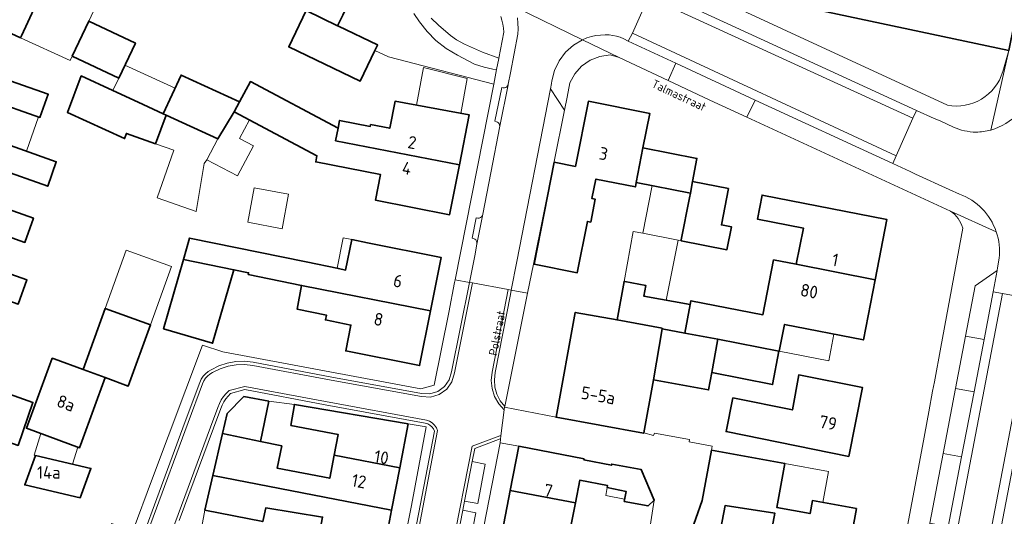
# Model space of a CAD drawing. Header units: metres. Extents: x 149984 to 156489, y 469398 to 478068.
# Tile 505 of 656: x 154183 to 154288, y 473542 to 473595. Entities that reach past the tile are written whole.
import ezdxf
from ezdxf.enums import TextEntityAlignment as Align

# ---------------------------------------------------------------- set-up
doc = ezdxf.new("R2010")
doc.units = ezdxf.units.M
doc.header["$LTSCALE"] = 0.75
for name, color, linetype, lineweight in [('B-WE-OG-BEBOUWING-GV', 6, 'Continuous', 35), ('B-WE-OG-BEBOUWING-T18', 1, 'Continuous', 18), ('B-WE-OG-BEBOUWING_LUIFEL-GV', 6, 'Continuous', 18), ('B-WE-OG-BEBOUWING_OVERBOUWING-GV', 6, 'Continuous', 18), ('B-WE-OG-TERREIN_BEGROEID-GV', 252, 'Continuous', 18), ('B-WE-OG-TERREIN_ERF-GV', 252, 'Continuous', 18), ('B-WE-OG-TOPOGRAFIE-T18', 7, 'Continuous', 18), ('B-WE-VH-OPENVERHARDING_BETONSTRAATSTEEN-GV', 252, 'Continuous', 18), ('B-WE-VH-OPENVERHARDING_STRAATBAKSTEEN-GV', 252, 'Continuous', 18), ('B-WE-VH-OPENVERHARDING_TEGEL-GV', 252, 'Continuous', 18)]:
    doc.layers.add(name, color=color, linetype=linetype, lineweight=lineweight)
doc.styles.add('NLCS-ISO-M500-T18', font='NLCS-ISO.ttf', dxfattribs={"height": 0.9})
doc.styles.add('NLCS-ISO-M750-T18', font='NLCS-ISO.ttf', dxfattribs={"height": 1.35})

msp = doc.modelspace()

# ---------------------------------------------------------------- linework, layer by layer
at = {"layer": 'B-WE-OG-BEBOUWING-GV', "flags": 128}
for points in [[(154290.895, 473602.447), (154267.88, 473607.344), (154266.187, 473598.87), (154265.658, 473596.222), (154288.666, 473591.349)], [(154183.078, 473592.708), (154183.168, 473592.903), (154185.419, 473597.799), (154185.543, 473598.063), (154185.761, 473598.531), (154180.45, 473601.008), (154179.41, 473598.779), (154177.726, 473595.169)], [(154215.044, 473598.6), (154213.6, 473595.61), (154216.954, 473593.995), (154217.496, 473595.119), (154218.386, 473596.966)], [(154217.059, 473593.944), (154216.969, 473593.988), (154216.954, 473593.995), (154213.6, 473595.61), (154211.724, 473591.725), (154219.349, 473588.054), (154220.929, 473591.337), (154221.21, 473591.92), (154221.22, 473591.941)], [(154188.584, 473590.726), (154193.572, 473588.374), (154195.348, 473592.14), (154190.36, 473594.492)], [(154178.578, 473582.399), (154179.868, 473586.045), (154185.157, 473584.19), (154186.036, 473586.671), (154173.329, 473591.139), (154171.171, 473585.004)], [(154198.641, 473584.45), (154198.334, 473584.591), (154195.661, 473585.822), (154192.956, 473587.068), (154189.569, 473588.628), (154188.096, 473584.74), (154194.188, 473581.935), (154194.395, 473582.481), (154197.482, 473581.392)], [(154205.908, 473584.792), (154206.469, 473585.848), (154200.235, 473588.719), (154198.334, 473584.591), (154198.641, 473584.45), (154204.167, 473581.904)], [(154229.964, 473579.135), (154216.739, 473581.697), (154217, 473583.049), (154207.629, 473588.031), (154206.469, 473585.848), (154205.908, 473584.792), (154214.741, 473580.097), (154214.614, 473579.45), (154221.548, 473578.089), (154221.012, 473575.356), (154228.912, 473573.803)], [(154216.739, 473581.697), (154229.964, 473579.135), (154231.015, 473584.467), (154223.089, 473585.931), (154222.519, 473583.036), (154220.478, 473583.437), (154220.439, 473583.242), (154217.163, 473583.886), (154217, 473583.049)], [(154248.85, 473577.259), (154249.561, 473580.962), (154250.285, 473584.631), (154243.733, 473585.926), (154242.358, 473578.965), (154240.1, 473579.407), (154237.946, 473568.507), (154242.557, 473567.596), (154243.643, 473573.09), (154243.996, 473573.02), (154244.477, 473575.453), (154244.123, 473575.523), (154244.534, 473577.603), (154248.753, 473576.769)], [(154169.019, 473578.884), (154176.413, 473576.283), (154179.513, 473575.192), (154180.744, 473578.69), (154185.983, 473576.848), (154186.905, 473579.47), (154178.578, 473582.399), (154171.171, 473585.004)], [(154249.561, 473580.962), (154248.85, 473577.259), (154254.636, 473576.116), (154254.876, 473577.347), (154254.842, 473577.354), (154255.33, 473579.822)], [(154176.413, 473576.283), (154169.019, 473578.884), (154166.872, 473572.78), (154174.255, 473570.184), (154177.992, 473568.87), (154179.225, 473572.372), (154183.549, 473570.851), (154184.464, 473573.451), (154179.513, 473575.192)], [(154254.54, 473575.625), (154253.658, 473571.112), (154253.639, 473571.017), (154258.536, 473570.061), (154259.032, 473572.5), (154257.943, 473572.713), (154258.702, 473576.599), (154254.876, 473577.347), (154254.636, 473576.116)], [(154274.369, 473566.863), (154275.625, 473573.291), (154262.296, 473575.896), (154261.795, 473573.334), (154266.702, 473572.375), (154265.945, 473568.504)], [(154166.872, 473572.78), (154164.791, 473566.862), (154172.162, 473564.27), (154175.006, 473563.263), (154175.909, 473562.945), (154177.081, 473566.278), (154182.844, 473564.252), (154183.755, 473566.844), (154177.992, 473568.87), (154174.255, 473570.184)], [(154213.111, 473566.259), (154226.866, 473563.523), (154228.005, 473569.249), (154220.127, 473570.817), (154218.454, 473571.149), (154217.808, 473567.897), (154217.032, 473568.051), (154213.593, 473568.754), (154201.123, 473571.305), (154200.492, 473569.029), (154205.88, 473567.926), (154207.439, 473567.607), (154207.402, 473567.428)], [(154198.337, 473561.596), (154203.602, 473560.069), (154205.88, 473567.926), (154200.492, 473569.029)], [(154274.369, 473566.863), (154265.945, 473568.504), (154263.523, 473568.978), (154262.376, 473563.112), (154254.69, 473564.615), (154254.615, 473564.208), (154254.054, 473561.15), (154257.565, 473560.506), (154264.074, 473559.234), (154264.131, 473559.223), (154264.689, 473562.08), (154273.112, 473560.434)], [(154226.866, 473563.523), (154213.111, 473566.259), (154212.62, 473563.717), (154215.754, 473563.077), (154215.65, 473562.571), (154218.375, 473562.015), (154217.825, 473559.249), (154225.704, 473557.682)], [(154251.613, 473561.683), (154251.603, 473561.626), (154254.054, 473561.15), (154254.615, 473564.208), (154249.658, 473565.117), (154249.866, 473566.258), (154247.634, 473566.664), (154247.554, 473566.679), (154246.804, 473562.557)], [(154192.11, 473563.781), (154189.761, 473557.269), (154192.133, 473556.4), (154194.582, 473555.503), (154196.972, 473562.028)], [(154250.688, 473556.167), (154251.603, 473561.626), (154251.613, 473561.683), (154246.804, 473562.557), (154242.337, 473563.369), (154240.295, 473552.168), (154249.639, 473550.453), (154249.648, 473550.503)], [(154251.603, 473561.626), (154250.688, 473556.167), (154256.57, 473555.087), (154256.91, 473556.94), (154257.533, 473560.334), (154257.565, 473560.506), (154254.054, 473561.15)], [(154257.565, 473560.506), (154257.533, 473560.334), (154256.91, 473556.94), (154263.418, 473555.659), (154264.074, 473559.234)], [(154186.689, 473558.394), (154186.461, 473558.478), (154183.716, 473550.985), (154189.388, 473548.908), (154189.628, 473549.564), (154192.133, 473556.4), (154189.761, 473557.269)], [(154271.566, 473547.97), (154273.03, 473555.336), (154266.213, 473556.691), (154265.531, 473552.944), (154259.175, 473554.24), (154258.442, 473550.645)], [(154182.818, 473549.165), (154184.411, 473553.756), (154181.395, 473554.802), (154179.803, 473550.212)], [(154209.613, 473553.894), (154206.927, 473554.38), (154205.138, 473552.562), (154204.647, 473550.417), (154208.722, 473549.575)], [(154223.585, 473546.767), (154224.486, 473551.461), (154212.362, 473553.534), (154211.96, 473551.3), (154217.008, 473550.332), (154216.582, 473548.111)], [(154223.585, 473546.767), (154216.582, 473548.111), (154216.111, 473545.659), (154210.494, 473546.738), (154210.984, 473549.108), (154208.722, 473549.575), (154204.647, 473550.417), (154203.627, 473545.959), (154222.714, 473542.226)], [(154236.291, 473549.064), (154235.39, 473544.347), (154242.36, 473543.015), (154242.824, 473545.441), (154245.789, 473544.861), (154245.749, 473544.656), (154247.762, 473544.239), (154247.561, 473543.178), (154250.106, 473542.694), (154250.766, 473543.294), (154249.386, 473546.574), (154246.238, 473547.16), (154246.213, 473547.031), (154243.26, 473547.603), (154243.281, 473547.711)], [(154189.466, 473543.571), (154190.595, 473546.7), (154184.663, 473548.077), (154183.534, 473544.947)], [(154254.379, 473537.424), (154257.24, 473536.968), (154258.333, 473542.735), (154263.669, 473541.907), (154263.062, 473538.632), (154262.296, 473538.777), (154261.789, 473536.105), (154270.904, 473534.435), (154272.365, 473542.407), (154267.673, 473543.267), (154267.417, 473541.871), (154263.868, 473542.524), (154264.731, 473547.224), (154256.902, 473548.663), (154255.88, 473543.259), (154253.853, 473537.495)], [(154221.841, 473537.678), (154222.714, 473542.226), (154203.627, 473545.959), (154202.778, 473542.248), (154208.956, 473541.014), (154209.282, 473542.489), (154215.344, 473541.511), (154214.873, 473539.055)], [(154250.112, 473539.126), (154241.916, 473540.697), (154242.36, 473543.015), (154235.39, 473544.347), (154234.535, 473539.874), (154249.7, 473536.977)]]:
    msp.add_lwpolyline(points, close=True, dxfattribs=at)
at = {"layer": 'B-WE-OG-BEBOUWING_LUIFEL-GV', "flags": 128}
for points in [[(154225.393, 473585.505), (154230.114, 473584.633), (154230.802, 473588.357), (154226.137, 473589.537)], [(154185.002, 473584.244), (154179.868, 473586.045), (154178.578, 473582.399), (154183.717, 473580.591)], [(154204.167, 473581.904), (154202.986, 473579.681), (154206.248, 473577.947), (154207.103, 473579.555), (154207.958, 473581.163), (154206.472, 473581.953), (154207.524, 473583.933), (154205.908, 473584.792)], [(154198.641, 473584.45), (154197.482, 473581.392), (154199.47, 473580.691), (154197.68, 473575.615), (154201.849, 473574.145), (154202.712, 473579.262), (154202.986, 473579.681), (154204.167, 473581.904)], [(154250.539, 473576.925), (154249.54, 473571.818), (154253.313, 473571.081), (154253.639, 473571.017), (154254.636, 473576.116)], [(154217.808, 473567.897), (154218.454, 473571.149), (154217.555, 473571.328), (154216.909, 473568.076)], [(154253.313, 473571.081), (154249.54, 473571.818), (154248.524, 473572.004), (154247.554, 473566.679), (154249.866, 473566.258), (154249.658, 473565.117), (154252.061, 473564.676)], [(154264.131, 473559.223), (154269.415, 473558.19), (154269.973, 473561.048), (154264.689, 473562.08)], [(154188.635, 473547.155), (154189.2, 473548.977), (154185.248, 473550.424), (154184.534, 473548.117)], [(154264.731, 473547.224), (154263.868, 473542.524), (154267.417, 473541.871), (154267.673, 473543.267), (154268.768, 473543.066), (154269.374, 473546.373)], [(154245.749, 473544.656), (154245.585, 473543.792), (154247.605, 473543.409), (154247.762, 473544.239)]]:
    msp.add_lwpolyline(points, close=True, dxfattribs=at)
at = {"layer": 'B-WE-OG-BEBOUWING_OVERBOUWING-GV', "flags": 128}
for points in [[(154183.168, 473592.903), (154183.078, 473592.708), (154188.375, 473590.272), (154188.584, 473590.726), (154190.36, 473594.492), (154190.861, 473595.555), (154185.543, 473598.063)], [(154194.235, 473589.78), (154193.572, 473588.374), (154192.956, 473587.068), (154195.712, 473585.799), (154198.334, 473584.591), (154199.588, 473587.314)], [(154208.053, 473576.668), (154207.373, 473572.99), (154211.042, 473572.312), (154211.722, 473575.99)], [(154192.11, 473563.781), (154196.972, 473562.028), (154199.219, 473568.261), (154194.358, 473570.014)]]:
    msp.add_lwpolyline(points, close=True, dxfattribs=at)
at = {"layer": 'B-WE-OG-TERREIN_BEGROEID-GV', "flags": 128}
for points in [[(154217.496, 473595.119), (154216.954, 473593.995), (154216.969, 473593.988), (154217.059, 473593.944), (154221.22, 473591.941), (154221.21, 473591.92), (154220.929, 473591.337), (154222.397, 473590.664), (154233.625, 473587.752), (154233.937, 473589.331), (154233.53, 473589.363), (154232.606, 473589.571), (154231.573, 473589.897), (154229.742, 473590.849), (154228.537, 473591.565), (154227.449, 473592.408), (154226.516, 473593.359), (154225.709, 473594.41), (154225.093, 473595.299)], [(154226.951, 473594.8), (154227.712, 473594.057), (154229.017, 473592.951), (154229.634, 473592.498), (154230.513, 473592.009), (154232.425, 473591.175), (154234.175, 473590.539), (154234.719, 473593.293), (154234.662, 473593.722), (154234.59, 473594.149), (154234.502, 473594.573), (154234.399, 473594.993)]]:
    msp.add_lwpolyline(points, dxfattribs=at)
at = {"layer": 'B-WE-OG-TERREIN_ERF-GV', "flags": 128}
for points in [[(154288.011, 473589.086), (154288.666, 473591.349), (154265.658, 473596.222), (154266.187, 473598.87), (154267.88, 473607.344), (154290.895, 473602.447), (154291.826, 473606.289), (154281.169, 473608.597)], [(154240.013, 473605.15), (154241.776, 473604.25), (154242.169, 473604.061), (154246.79, 473601.839), (154282.08, 473585.498)], [(154144.352, 473526.656), (154183.832, 473508.98), (154194.2, 473537.669), (154194.279, 473537.882), (154192.109, 473538.561), (154192.816, 473540.818), (154195.101, 473540.103), (154197.057, 473545.386), (154202.514, 473559.88), (154204.686, 473559.153), (154225.836, 473555.212), (154227.276, 473555.606), (154228.817, 473563.365), (154229.44, 473566.556), (154229.499, 473566.856), (154233.625, 473587.752), (154222.397, 473590.664), (154220.929, 473591.337), (154219.349, 473588.054), (154211.724, 473591.725), (154213.6, 473595.61)], [(154173.329, 473591.139), (154186.036, 473586.671), (154185.157, 473584.19), (154179.868, 473586.045)], [(154282.432, 473574.189), (154260.664, 473584.219), (154256.72, 473586.057), (154252.265, 473588.134), (154247.031, 473590.588), (154246.047, 473590.872), (154244.953, 473590.714), (154243.925, 473590.31), (154243.016, 473589.682), (154242.274, 473588.863), (154241.739, 473587.896), (154241.458, 473586.375), (154241.178, 473584.982), (154237.874, 473568.524), (154237.247, 473565.414), (154234.808, 473553.319), (154234.79, 473553.229), (154240.295, 473552.168), (154242.337, 473563.369), (154246.804, 473562.557), (154247.554, 473566.679), (154247.634, 473566.664), (154249.866, 473566.258), (154249.658, 473565.117), (154254.615, 473564.208), (154254.69, 473564.615), (154262.376, 473563.112), (154263.523, 473568.978), (154265.945, 473568.504)], [(154178.578, 473582.399), (154186.905, 473579.47), (154185.983, 473576.848), (154180.744, 473578.69)], [(154265.945, 473568.504), (154266.702, 473572.375), (154261.795, 473573.334), (154262.296, 473575.896), (154275.625, 473573.291), (154274.369, 473566.863), (154273.112, 473560.434), (154264.689, 473562.08), (154264.131, 473559.223), (154264.074, 473559.234), (154263.418, 473555.659), (154256.91, 473556.94), (154256.57, 473555.087), (154250.688, 473556.167), (154249.648, 473550.503), (154250.71, 473550.22), (154250.8, 473550.48), (154254.54, 473549.79), (154254.49, 473549.55), (154256.95, 473549.08), (154256.902, 473548.663), (154264.731, 473547.224), (154263.868, 473542.524), (154267.417, 473541.871), (154267.673, 473543.267), (154272.365, 473542.407), (154270.904, 473534.435)], [(154179.513, 473575.192), (154184.464, 473573.451), (154183.549, 473570.851), (154179.225, 473572.372)], [(154277.727, 473539.989), (154279.417, 473549.065), (154280.098, 473552.749), (154280.509, 473554.959), (154280.693, 473555.942), (154281.384, 473559.655), (154283.742, 473572.368)], [(154177.992, 473568.87), (154183.755, 473566.844), (154182.844, 473564.252)]]:
    msp.add_lwpolyline(points, dxfattribs=at)
for points in [[(154180.45, 473601.008), (154185.761, 473598.531), (154185.543, 473598.063), (154185.419, 473597.799), (154183.168, 473592.903), (154183.078, 473592.708), (154177.726, 473595.169), (154177.668, 473595.046), (154172.01, 473597.725), (154173.745, 473601.418), (154175.502, 473605.157), (154181.148, 473602.504)], [(154193.572, 473588.374), (154188.584, 473590.726), (154190.36, 473594.492), (154195.348, 473592.14)], [(154229.964, 473579.135), (154228.912, 473573.803), (154221.012, 473575.356), (154221.548, 473578.089), (154214.614, 473579.45), (154214.741, 473580.097), (154205.908, 473584.792), (154204.167, 473581.904), (154198.641, 473584.45), (154197.482, 473581.392), (154194.395, 473582.481), (154194.188, 473581.935), (154188.096, 473584.74), (154189.569, 473588.628), (154192.956, 473587.068), (154195.661, 473585.822), (154198.334, 473584.591), (154200.235, 473588.719), (154206.469, 473585.848), (154207.629, 473588.031), (154217, 473583.049), (154217.163, 473583.886), (154220.439, 473583.242), (154220.478, 473583.437), (154222.519, 473583.036), (154223.089, 473585.931), (154231.015, 473584.467)], [(154253.639, 473571.017), (154253.658, 473571.112), (154254.54, 473575.625), (154254.636, 473576.116), (154248.85, 473577.259), (154248.753, 473576.769), (154244.534, 473577.603), (154244.123, 473575.523), (154244.477, 473575.453), (154243.996, 473573.02), (154243.643, 473573.09), (154242.557, 473567.596), (154237.946, 473568.507), (154240.1, 473579.407), (154242.358, 473578.965), (154243.733, 473585.926), (154250.285, 473584.631), (154249.561, 473580.962), (154255.33, 473579.822), (154254.842, 473577.354), (154254.876, 473577.347), (154258.702, 473576.599), (154257.943, 473572.713), (154259.032, 473572.5), (154258.536, 473570.061)], [(154226.866, 473563.523), (154225.704, 473557.682), (154217.825, 473559.249), (154218.375, 473562.015), (154215.65, 473562.571), (154215.754, 473563.077), (154212.62, 473563.717), (154213.111, 473566.259), (154207.402, 473567.428), (154207.439, 473567.607), (154205.88, 473567.926), (154203.602, 473560.069), (154198.337, 473561.596), (154200.492, 473569.029), (154201.123, 473571.305), (154213.593, 473568.754), (154217.032, 473568.051), (154217.808, 473567.897), (154218.454, 473571.149), (154220.127, 473570.817), (154228.005, 473569.249)], [(154189.628, 473549.564), (154189.388, 473548.908), (154183.716, 473550.985), (154186.461, 473558.478), (154186.689, 473558.394), (154189.761, 473557.269), (154192.11, 473563.781), (154196.972, 473562.028), (154194.582, 473555.503), (154192.133, 473556.4)], [(154271.566, 473547.97), (154258.442, 473550.645), (154259.175, 473554.24), (154265.531, 473552.944), (154266.213, 473556.691), (154273.03, 473555.336)], [(154182.818, 473549.165), (154179.803, 473550.212), (154181.395, 473554.802), (154184.411, 473553.756)], [(154209.613, 473553.894), (154208.722, 473549.575), (154210.984, 473549.108), (154210.494, 473546.738), (154216.111, 473545.659), (154216.582, 473548.111), (154217.008, 473550.332), (154211.96, 473551.3), (154212.362, 473553.534)], [(154224.486, 473551.461), (154223.585, 473546.767), (154222.714, 473542.226), (154221.841, 473537.678), (154220.941, 473532.99), (154220.08, 473528.506), (154219.208, 473523.963), (154220.83, 473523.66), (154221.64, 473526.85), (154224.85, 473542.74), (154226.414, 473551.131)], [(154233.665, 473535.32), (154234.535, 473539.874), (154235.39, 473544.347), (154236.291, 473549.064), (154234.308, 473549.448), (154232.57, 473540.49), (154228.87, 473522.09), (154231.036, 473521.561), (154231.906, 473526.115), (154232.749, 473530.528)], [(154189.466, 473543.571), (154183.534, 473544.947), (154184.663, 473548.077), (154190.595, 473546.7)], [(154242.36, 473543.015), (154241.916, 473540.697), (154250.112, 473539.126), (154250.766, 473543.294), (154250.106, 473542.694), (154247.561, 473543.178), (154247.762, 473544.239), (154245.749, 473544.656), (154245.789, 473544.861), (154242.824, 473545.441)], [(154257.24, 473536.968), (154261.789, 473536.105), (154262.296, 473538.777), (154263.062, 473538.632), (154263.669, 473541.907), (154258.333, 473542.735)], [(154202.778, 473542.248), (154202.213, 473539.153), (154203.406, 473538.868), (154203.623, 473539.742), (154209.611, 473538.479), (154209.405, 473537.501), (154214.402, 473536.601), (154214.873, 473539.055), (154215.344, 473541.511), (154209.282, 473542.489), (154208.956, 473541.014)]]:
    msp.add_lwpolyline(points, close=True, dxfattribs=at)
at = {"layer": 'B-WE-OG-TERREIN_ERF-GV'}
for points in [[(154282.08, 473585.498, 0.3820729), (154288.011, 473589.086)], [(154283.742, 473572.368, 0.1581073), (154282.432, 473574.189)]]:
    msp.add_lwpolyline(points, format="xyb", dxfattribs=at)
at = {"layer": 'B-WE-VH-OPENVERHARDING_BETONSTRAATSTEEN-GV', "flags": 128}
for points in [[(154278.773, 473584.951), (154255.529, 473595.623), (154250.469, 473597.969), (154250.155, 473597.083), (154278.394, 473584.101)], [(154276.608, 473580.096), (154248.453, 473593.2), (154247.976, 473592.343), (154253.088, 473589.989), (154261.556, 473586.053), (154276.25, 473579.292)], [(154260.664, 473584.219), (154261.556, 473586.053), (154253.088, 473589.989), (154252.265, 473588.134), (154256.72, 473586.057)], [(154237.247, 473565.414), (154237.874, 473568.524), (154241.178, 473584.982), (154239.685, 473587.234), (154236.087, 473568.82), (154235.488, 473565.741)], [(154284.014, 473560.831), (154286.001, 473560.462), (154286.97, 473565.551), (154287.403, 473567.856), (154285.051, 473566.212)], [(154282.181, 473540.471), (154282.068, 473539.982), (154279.669, 473527.341), (154279.029, 473523.99), (154277.78, 473517.473), (154275.379, 473505.257), (154274.397, 473500), (154272.995, 473492.517), (154272.319, 473489.053), (154270.766, 473480.769), (154271.774, 473480.581), (154287.987, 473565.376), (154286.97, 473565.551), (154286.001, 473560.462), (154284.935, 473554.866), (154283.587, 473547.927)], [(154280.111, 473500), (154288.322, 473543.017), (154292.37, 473564.119), (154292.488, 473564.531), (154291.453, 473564.74), (154275.239, 473479.936), (154276.239, 473479.712)], [(154286.001, 473560.462), (154284.014, 473560.831), (154282.949, 473555.243), (154284.935, 473554.866)], [(154282.949, 473555.243), (154281.625, 473548.293), (154283.587, 473547.927), (154284.935, 473554.866)], [(154280.199, 473540.861), (154282.181, 473540.471), (154283.587, 473547.927), (154281.625, 473548.293)], [(154231.933, 473542.947), (154232.726, 473547.168), (154231.337, 473547.438), (154230.51, 473543.214)], [(154231.713, 473541.966), (154230.317, 473542.229), (154229.495, 473538.03), (154230.887, 473537.757)]]:
    msp.add_lwpolyline(points, close=True, dxfattribs=at)
at = {"layer": 'B-WE-VH-OPENVERHARDING_BETONSTRAATSTEEN-GV'}
for points in [[(154291.232, 473587.713, -0.2830928), (154286.724, 473582.853)], [(154285.141, 473582.624, -0.0989397), (154282.723, 473583.159)], [(154286.724, 473582.853, -0.0638377), (154285.141, 473582.624)], [(154283.378, 473575.992, -0.2263441), (154287.302, 473571.99)], [(154287.302, 473571.99, -0.1105494), (154287.612, 473569.168)]]:
    msp.add_lwpolyline(points, format="xyb", dxfattribs=at)
at = {"layer": 'B-WE-VH-OPENVERHARDING_BETONSTRAATSTEEN-GV', "flags": 128}
for points in [[(154282.723, 473583.159), (154281.307, 473583.825), (154280.671, 473584.093), (154278.773, 473584.951), (154278.394, 473584.101), (154276.608, 473580.096), (154276.25, 473579.292), (154278.111, 473578.42), (154278.69, 473578.118), (154282.288, 473576.489), (154283.378, 473575.992)], [(154287.612, 473569.168), (154287.453, 473568.122), (154287.403, 473567.856), (154286.97, 473565.551), (154287.987, 473565.376), (154291.453, 473564.74), (154292.488, 473564.531), (154292.835, 473566.524)]]:
    msp.add_lwpolyline(points, dxfattribs=at)
at = {"layer": 'B-WE-VH-OPENVERHARDING_STRAATBAKSTEEN-GV', "flags": 128}
for points in [[(154235.938, 473595.991), (154243.113, 473592.497), (154243.576, 473592.684), (154244.053, 473592.83), (154244.541, 473592.934), (154245.036, 473592.995), (154245.534, 473593.012), (154245.943, 473593.009), (154246.349, 473592.965), (154246.748, 473592.88), (154247.137, 473592.755), (154247.511, 473592.59), (154247.976, 473592.343), (154248.453, 473593.2), (154250.155, 473597.083)], [(154225.093, 473595.299), (154225.709, 473594.41), (154226.516, 473593.359), (154227.449, 473592.408), (154228.537, 473591.565), (154229.742, 473590.849), (154231.573, 473589.897), (154232.606, 473589.571), (154233.53, 473589.363), (154233.937, 473589.331), (154234.168, 473590.501), (154234.175, 473590.539), (154232.425, 473591.175), (154230.513, 473592.009), (154229.634, 473592.498), (154229.017, 473592.951), (154227.712, 473594.057), (154226.951, 473594.8)], [(154236.153, 473594.836), (154236.206, 473594.25), (154236.221, 473593.662), (154236.199, 473593.075), (154235.432, 473588.952), (154235.185, 473587.762), (154235.172, 473587.695), (154234.265, 473583.251), (154233.303, 473578.294), (154232.462, 473573.856), (154231.836, 473570.673), (154231.592, 473569.427), (154231.035, 473566.57), (154231.354, 473566.511), (154235.184, 473565.798), (154235.488, 473565.741), (154236.087, 473568.82), (154239.685, 473587.234), (154239.791, 473587.806), (154239.851, 473588.115), (154240.12, 473589.221), (154240.604, 473590.25), (154241.283, 473591.163), (154242.131, 473591.922), (154243.113, 473592.497), (154235.938, 473595.991)], [(154292.488, 473564.531), (154292.37, 473564.119), (154288.322, 473543.017), (154280.111, 473500), (154276.239, 473479.712), (154275.933, 473478), (154277.468, 473477.657), (154281.82, 473500), (154294.71, 473566.087), (154295.224, 473566.445), (154295.313, 473566.294), (154297.94, 473568.19), (154298.283, 473568.129), (154298.839, 473570.986)], [(154193.21, 473531.482), (154200.668, 473551.718), (154202.226, 473555.887), (154202.38, 473556.227), (154202.584, 473556.54), (154202.833, 473556.818), (154203.121, 473557.056), (154203.442, 473557.247), (154204.275, 473557.658), (154205.158, 473557.947), (154206.073, 473558.109), (154207.002, 473558.141), (154207.926, 473558.041), (154216.332, 473556.467), (154225.91, 473554.704), (154226.795, 473554.669), (154227.642, 473554.924), (154228.361, 473555.441), (154228.872, 473556.163), (154229.121, 473557.013), (154231.035, 473566.57), (154229.499, 473566.856), (154229.44, 473566.556), (154228.817, 473563.365), (154227.276, 473555.606), (154225.836, 473555.212), (154204.686, 473559.153), (154202.514, 473559.88), (154197.057, 473545.386), (154195.101, 473540.103)], [(154193.52, 473531.367), (154200.977, 473551.603), (154202.524, 473555.744), (154202.661, 473556.046), (154202.842, 473556.325), (154203.063, 473556.572), (154203.318, 473556.784), (154203.603, 473556.955), (154204.401, 473557.347), (154205.246, 473557.623), (154206.122, 473557.778), (154207.011, 473557.807), (154207.895, 473557.711), (154216.272, 473556.142), (154225.918, 473554.367), (154226.887, 473554.329), (154227.816, 473554.609), (154228.604, 473555.176), (154229.164, 473555.968), (154229.436, 473556.899), (154231.354, 473566.511), (154231.035, 473566.57), (154229.121, 473557.013), (154228.872, 473556.163), (154228.361, 473555.441), (154227.642, 473554.924), (154226.795, 473554.669), (154225.91, 473554.704), (154216.332, 473556.467), (154207.926, 473558.041), (154207.002, 473558.141), (154206.073, 473558.109), (154205.158, 473557.947), (154204.275, 473557.658), (154203.442, 473557.247), (154203.121, 473557.056), (154202.833, 473556.818), (154202.584, 473556.54), (154202.38, 473556.227), (154202.226, 473555.887), (154200.668, 473551.718), (154193.21, 473531.482)], [(154229.162, 473538.048), (154231.32, 473549.067), (154234.277, 473550.19), (154234.4, 473550.167), (154234.754, 473552.95), (154234.161, 473553.609), (154233.718, 473554.378), (154233.448, 473555.222), (154233.36, 473556.105), (154233.461, 473556.987), (154235.184, 473565.798), (154231.354, 473566.511), (154229.436, 473556.899), (154229.164, 473555.968), (154228.604, 473555.176), (154227.816, 473554.609), (154226.887, 473554.329), (154225.918, 473554.367), (154216.272, 473556.142), (154207.895, 473557.711), (154207.011, 473557.807), (154206.122, 473557.778), (154205.246, 473557.623), (154204.401, 473557.347), (154203.603, 473556.955), (154203.318, 473556.784), (154203.063, 473556.572), (154202.842, 473556.325), (154202.661, 473556.046), (154202.524, 473555.744), (154200.977, 473551.603), (154193.52, 473531.367)], [(154195.737, 473530.514), (154203.372, 473551.12), (154204.161, 473553.217), (154204.325, 473553.624), (154204.53, 473554.011), (154204.775, 473554.375), (154205.056, 473554.712), (154205.37, 473555.018), (154207.031, 473555.453), (154215.67, 473553.834), (154226.434, 473551.859), (154226.759, 473551.746), (154227.054, 473551.569), (154227.306, 473551.334), (154227.503, 473551.053), (154227.638, 473550.737), (154225.358, 473538.801)], [(154225.358, 473538.801), (154227.638, 473550.737), (154227.503, 473551.053), (154227.306, 473551.334), (154227.054, 473551.569), (154226.759, 473551.746), (154226.434, 473551.859), (154215.67, 473553.834), (154207.031, 473555.453), (154205.37, 473555.018), (154205.056, 473554.712), (154204.775, 473554.375), (154204.53, 473554.011), (154204.325, 473553.624), (154204.161, 473553.217), (154203.372, 473551.12), (154195.737, 473530.514)], [(154200.022, 473541.129), (154203.681, 473551.005), (154204.465, 473553.088), (154204.611, 473553.452), (154204.792, 473553.8), (154205.005, 473554.129), (154205.25, 473554.436), (154205.524, 473554.717), (154207.043, 473555.115), (154215.61, 473553.509), (154226.321, 473551.544), (154226.58, 473551.46), (154226.816, 473551.324), (154227.018, 473551.142), (154227.179, 473550.923), (154227.291, 473550.675), (154225.034, 473538.863)], [(154225.034, 473538.863), (154227.291, 473550.675), (154227.179, 473550.923), (154227.018, 473551.142), (154226.816, 473551.324), (154226.58, 473551.46), (154226.321, 473551.544), (154215.61, 473553.509), (154207.043, 473555.115), (154205.524, 473554.717), (154205.25, 473554.436), (154205.005, 473554.129), (154204.792, 473553.8), (154204.611, 473553.452), (154204.465, 473553.088), (154203.681, 473551.005), (154200.022, 473541.129)], [(154202.213, 473539.153), (154202.778, 473542.248), (154203.627, 473545.959), (154204.647, 473550.417), (154205.138, 473552.562), (154206.927, 473554.38), (154209.613, 473553.894), (154212.362, 473553.534), (154224.486, 473551.461), (154226.414, 473551.131), (154224.85, 473542.74), (154221.64, 473526.85)], [(154253.853, 473537.495), (154255.88, 473543.259), (154256.902, 473548.663), (154256.95, 473549.08), (154254.49, 473549.55), (154254.54, 473549.79), (154250.8, 473550.48), (154250.71, 473550.22), (154249.648, 473550.503), (154249.639, 473550.453), (154240.295, 473552.168), (154234.79, 473553.229), (154234.754, 473552.95), (154234.4, 473550.167), (154234.358, 473549.839), (154234.308, 473549.448), (154236.291, 473549.064), (154243.281, 473547.711), (154243.26, 473547.603), (154246.213, 473547.031), (154246.238, 473547.16), (154249.386, 473546.574), (154250.766, 473543.294), (154250.112, 473539.126)], [(154232.57, 473540.49), (154234.308, 473549.448), (154234.358, 473549.839), (154234.307, 473549.849), (154231.608, 473548.824), (154231.337, 473547.438), (154232.726, 473547.168), (154231.933, 473542.947), (154230.51, 473543.214), (154230.317, 473542.229), (154231.713, 473541.966), (154230.887, 473537.757)]]:
    msp.add_lwpolyline(points, dxfattribs=at)
for points in [[(154248.453, 473593.2), (154276.608, 473580.096), (154278.394, 473584.101), (154250.155, 473597.083)], [(154234.637, 473587.362), (154234.507, 473587.404), (154233.758, 473583.791), (154233.907, 473583.739), (154234.03, 473583.691), (154234.134, 473583.612), (154234.212, 473583.506), (154234.256, 473583.382), (154234.265, 473583.251), (154235.172, 473587.695), (154235.115, 473587.57), (154235.024, 473587.466), (154234.907, 473587.393), (154234.774, 473587.357)], [(154231.33, 473571.307), (154231.457, 473571.271), (154231.598, 473571.208), (154231.715, 473571.107), (154231.797, 473570.976), (154231.839, 473570.828), (154231.836, 473570.673), (154232.462, 473573.856), (154232.41, 473573.715), (154232.321, 473573.594), (154232.202, 473573.503), (154232.062, 473573.449), (154231.912, 473573.437), (154231.767, 473573.483)], [(154233.761, 473555.394), (154233.7, 473556.176), (154233.791, 473556.956), (154235.402, 473565.294), (154235.488, 473565.741), (154235.184, 473565.798), (154233.461, 473556.987), (154233.36, 473556.105), (154233.448, 473555.222), (154233.718, 473554.378), (154234.161, 473553.609), (154234.754, 473552.95), (154234.79, 473553.229), (154234.808, 473553.319), (154234.326, 473553.938), (154233.972, 473554.638)], [(154233.7, 473556.176), (154233.761, 473555.394), (154233.972, 473554.638), (154234.326, 473553.938), (154234.808, 473553.319), (154237.247, 473565.414), (154235.488, 473565.741), (154235.402, 473565.294), (154233.791, 473556.956)], [(154271.774, 473480.581), (154275.239, 473479.936), (154291.453, 473564.74), (154287.987, 473565.376)], [(154228.306, 473531.892), (154228.495, 473532.871), (154229.312, 473537.083), (154229.486, 473537.985), (154229.495, 473538.03), (154230.317, 473542.229), (154230.51, 473543.214), (154231.337, 473547.438), (154231.608, 473548.824), (154234.307, 473549.849), (154234.358, 473549.839), (154234.4, 473550.167), (154234.277, 473550.19), (154231.32, 473549.067), (154229.162, 473538.048), (154226.157, 473522.54), (154226.482, 473522.48), (154227.301, 473526.708), (154227.483, 473527.646)]]:
    msp.add_lwpolyline(points, close=True, dxfattribs=at)
at = {"layer": 'B-WE-VH-OPENVERHARDING_TEGEL-GV', "flags": 128}
for points in [[(154292.992, 473611.673), (154291.826, 473606.289), (154290.895, 473602.447), (154288.666, 473591.349), (154286.724, 473582.853)], [(154246.79, 473601.839), (154245.995, 473600.057), (154250.469, 473597.969), (154255.529, 473595.623), (154278.773, 473584.951), (154280.671, 473584.093), (154281.307, 473583.825), (154282.723, 473583.159)], [(154282.08, 473585.498), (154246.79, 473601.839)], [(154234.399, 473594.993), (154234.502, 473594.573), (154234.59, 473594.149), (154234.662, 473593.722), (154234.719, 473593.293), (154234.175, 473590.539), (154234.168, 473590.501), (154233.937, 473589.331), (154233.625, 473587.752), (154229.499, 473566.856), (154231.035, 473566.57), (154231.592, 473569.427), (154231.836, 473570.673), (154231.839, 473570.828), (154231.797, 473570.976), (154231.715, 473571.107), (154231.598, 473571.208), (154231.457, 473571.271), (154231.33, 473571.307), (154231.767, 473573.483), (154231.912, 473573.437), (154232.062, 473573.449), (154232.202, 473573.503), (154232.321, 473573.594), (154232.41, 473573.715), (154232.462, 473573.856), (154233.303, 473578.294), (154234.265, 473583.251), (154234.256, 473583.382), (154234.212, 473583.506), (154234.134, 473583.612), (154234.03, 473583.691), (154233.907, 473583.739), (154233.758, 473583.791), (154234.507, 473587.404), (154234.637, 473587.362), (154234.774, 473587.357), (154234.907, 473587.393), (154235.024, 473587.466), (154235.115, 473587.57), (154235.172, 473587.695), (154235.185, 473587.762), (154235.432, 473588.952), (154236.199, 473593.075), (154236.221, 473593.662), (154236.206, 473594.25), (154236.153, 473594.836)], [(154286.724, 473582.853), (154288.666, 473591.349), (154288.011, 473589.086)], [(154261.556, 473586.053), (154260.664, 473584.219), (154282.432, 473574.189), (154287.302, 473571.99)], [(154283.378, 473575.992), (154282.288, 473576.489), (154278.69, 473578.118), (154278.111, 473578.42), (154276.25, 473579.292), (154261.556, 473586.053)], [(154287.302, 473571.99), (154282.432, 473574.189)], [(154283.742, 473572.368), (154281.384, 473559.655), (154280.693, 473555.942), (154280.509, 473554.959), (154280.098, 473552.749), (154279.417, 473549.065), (154277.727, 473539.989), (154279.947, 473539.542), (154280.199, 473540.861), (154281.625, 473548.293), (154282.949, 473555.243), (154284.014, 473560.831), (154285.051, 473566.212), (154287.403, 473567.856), (154287.453, 473568.122), (154287.612, 473569.168)]]:
    msp.add_lwpolyline(points, dxfattribs=at)
for points in [[(154242.131, 473591.922), (154241.283, 473591.163), (154240.604, 473590.25), (154240.12, 473589.221), (154239.851, 473588.115), (154239.791, 473587.806), (154239.685, 473587.234), (154241.178, 473584.982), (154241.458, 473586.375), (154241.739, 473587.896), (154242.274, 473588.863), (154243.016, 473589.682), (154243.925, 473590.31), (154244.953, 473590.714), (154246.047, 473590.872), (154247.031, 473590.588), (154243.113, 473592.497)], [(154253.088, 473589.989), (154247.976, 473592.343), (154247.511, 473592.59), (154247.137, 473592.755), (154246.748, 473592.88), (154246.349, 473592.965), (154245.943, 473593.009), (154245.534, 473593.012), (154245.036, 473592.995), (154244.541, 473592.934), (154244.053, 473592.83), (154243.576, 473592.684), (154243.113, 473592.497), (154247.031, 473590.588), (154252.265, 473588.134)]]:
    msp.add_lwpolyline(points, close=True, dxfattribs=at)
at = {"layer": 'B-WE-VH-OPENVERHARDING_TEGEL-GV'}
for points in [[(154288.011, 473589.086, -0.3820729), (154282.08, 473585.498)], [(154286.724, 473582.853, 0.2830928), (154291.232, 473587.713)], [(154282.723, 473583.159, 0.0989397), (154285.141, 473582.624)], [(154285.141, 473582.624, 0.0638377), (154286.724, 473582.853)], [(154287.302, 473571.99, 0.2263441), (154283.378, 473575.992)], [(154282.432, 473574.189, -0.1581073), (154283.742, 473572.368)], [(154287.612, 473569.168, 0.1105494), (154287.302, 473571.99)]]:
    msp.add_lwpolyline(points, format="xyb", dxfattribs=at)

# ---------------------------------------------------------------- texts
at = {"layer": 'B-WE-OG-BEBOUWING-T18', "style": 'NLCS-ISO-M750-T18'}
for s, rotation, p in [('2', 349.6, (154224.913, 473581.527)), ('3', 348.9, (154245.357, 473580.325)), ('4', 348.9, (154224.349, 473578.777)), ('1', 349, (154270.113, 473568.978)), ('6', 348.8, (154223.392, 473566.724)), ('80', 349, (154267.321, 473565.642)), ('8', 348.8, (154221.324, 473562.631)), ('5-5a', 349.7, (154244.787, 473554.506)), ('8a', 339.9, (154187.937, 473553.677)), ('79', 349.7, (154269.347, 473551.573)), ('10', 350.3, (154221.639, 473547.89)), ('12', 349.2, (154219.238, 473545.338)), ('7', 349.2, (154239.461, 473544.339))]:
    msp.add_text(s, height=1.35, rotation=rotation, dxfattribs=at).set_placement(p, align=Align.MIDDLE)
msp.add_text('14a', height=1.35, dxfattribs=at).set_placement((154186.1, 473546.275), align=Align.MIDDLE)
at = {"layer": 'B-WE-OG-TOPOGRAFIE-T18', "style": 'NLCS-ISO-M500-T18'}
for s, rotation, p in [('Talmastraat', 334.9, (154253.416, 473586.564)), ('Polstraat', 79.1, (154233.984, 473561.157))]:
    msp.add_text(s, height=0.9, rotation=rotation, dxfattribs=at).set_placement(p, align=Align.MIDDLE)

doc.saveas('drawing.dxf')
